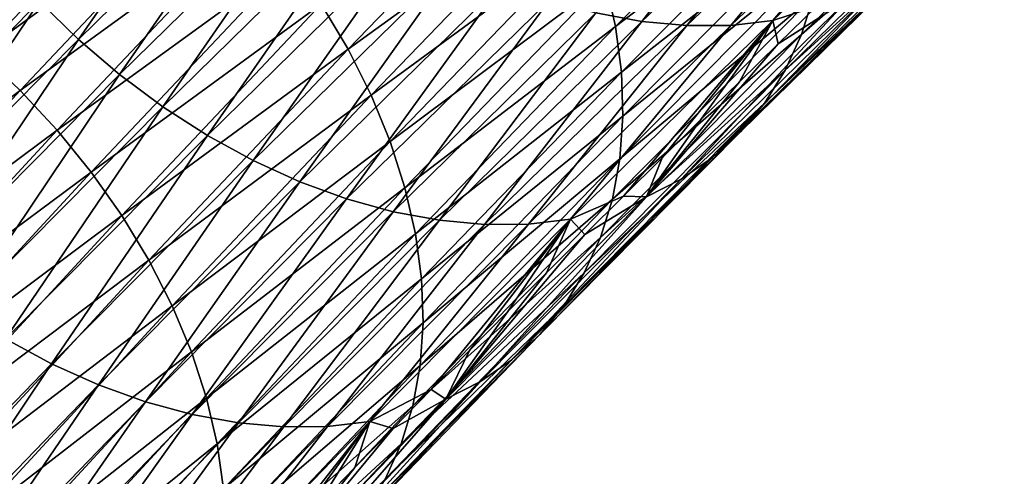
# Model space of a CAD drawing. Header units: millimetres. Extents: x -522 to 188, y -54 to 63.
# Tile 1016 of 1056: x 38.76 to 43.94, y -21.03 to -18.63. Entities that reach past the tile are written whole.
import ezdxf

# ---------------------------------------------------------------- set-up
doc = ezdxf.new("R2010")
doc.units = ezdxf.units.MM
doc.header["$LTSCALE"] = 65.185185
doc.layers.add('39', color=7, linetype='CONTINUOUS')
doc.layers.add('40', color=7, linetype='CONTINUOUS')

msp = doc.modelspace()

# ---------------------------------------------------------------- linework, layer by layer
at = {"layer": '39', "linetype": 'CONTINUOUS'}
for points in [[(42.9564, -17.5985, -52.3206), (41.8403, -18.4273, -50.7176), (41.8944, -18.6702, -50.858), (42.9564, -17.5985, -52.3206)], [(42.9564, -17.5985, -52.3206), (41.8944, -18.6702, -50.858), (42.9862, -17.8385, -52.473), (42.9564, -17.5985, -52.3206)], [(39.6097, -17.6953, -48.731), (38.3374, -18.6289, -47.2782), (38.5574, -18.8104, -47.2599), (39.6097, -17.6953, -48.731)], [(39.6097, -17.6953, -48.731), (38.5574, -18.8104, -47.2599), (39.8165, -17.8925, -48.7307), (39.6097, -17.6953, -48.731)], [(41.5448, -17.6952, -50.39), (40.3466, -18.5529, -48.8468), (40.4878, -18.7893, -48.9232), (41.5448, -17.6952, -50.39)], [(41.5448, -17.6952, -50.39), (40.4878, -18.7893, -48.9232), (41.6647, -17.9376, -50.4825), (41.5448, -17.6952, -50.39)], [(43.9376, -17.6661, -54.647), (42.8718, -18.7125, -53.1906), (43.8511, -17.8541, -54.8442), (43.9376, -17.6661, -54.647)], [(43.9376, -17.6661, -54.647), (42.9351, -18.5109, -52.9982), (42.8718, -18.7125, -53.1906), (43.9376, -17.6661, -54.647)], [(42.9862, -17.8385, -52.473), (41.8944, -18.6702, -50.858), (41.9254, -18.9089, -51.0121), (42.9862, -17.8385, -52.473)], [(42.9862, -17.8385, -52.473), (41.9254, -18.9089, -51.0121), (42.9925, -18.0719, -52.6377), (42.9862, -17.8385, -52.473)], [(43.8511, -17.8541, -54.8442), (42.8718, -18.7125, -53.1906), (42.7861, -18.8996, -53.3888), (43.8511, -17.8541, -54.8442)], [(43.8511, -17.8541, -54.8442), (42.7861, -18.8996, -53.3888), (43.7433, -18.0258, -55.0455), (43.8511, -17.8541, -54.8442)], [(39.8165, -17.8925, -48.7307), (38.5574, -18.8104, -47.2599), (38.7654, -19.0063, -47.2613), (39.8165, -17.8925, -48.7307)], [(39.8165, -17.8925, -48.7307), (38.7654, -19.0063, -47.2613), (40.0094, -18.1025, -48.7501), (39.8165, -17.8925, -48.7307)], [(41.6647, -17.9376, -50.4825), (40.4878, -18.7893, -48.9232), (40.609, -19.0304, -49.0175), (41.6647, -17.9376, -50.4825)], [(41.6647, -17.9376, -50.4825), (40.609, -19.0304, -49.0175), (41.7635, -18.1824, -50.592), (41.6647, -17.9376, -50.4825)], [(43.7433, -18.0258, -55.0455), (42.7861, -18.8996, -53.3888), (42.6789, -19.0707, -53.5911), (43.7433, -18.0258, -55.0455)], [(43.7433, -18.0258, -55.0455), (42.6789, -19.0707, -53.5911), (43.6149, -18.1798, -55.2492), (43.7433, -18.0258, -55.0455)], [(40.0094, -18.1025, -48.7501), (38.7654, -19.0063, -47.2613), (38.9595, -19.2151, -47.2823), (40.0094, -18.1025, -48.7501)], [(40.0094, -18.1025, -48.7501), (38.9595, -19.2151, -47.2823), (40.1867, -18.3233, -48.7889), (40.0094, -18.1025, -48.7501)], [(42.9925, -18.0719, -52.6377), (41.9254, -18.9089, -51.0121), (41.9329, -19.1412, -51.1784), (42.9925, -18.0719, -52.6377)], [(42.9925, -18.0719, -52.6377), (41.9329, -19.1412, -51.1784), (42.9754, -18.2967, -52.8133), (42.9925, -18.0719, -52.6377)], [(41.7635, -18.1824, -50.592), (40.609, -19.0304, -49.0175), (40.709, -19.2739, -49.1287), (41.7635, -18.1824, -50.592)], [(41.7635, -18.1824, -50.592), (40.709, -19.2739, -49.1287), (41.8403, -18.4273, -50.7176), (41.7635, -18.1824, -50.592)], [(43.6149, -18.1798, -55.2492), (42.5511, -19.2241, -53.7956), (43.4673, -18.3145, -55.4534), (43.6149, -18.1798, -55.2492)], [(43.6149, -18.1798, -55.2492), (42.6789, -19.0707, -53.5911), (42.5511, -19.2241, -53.7956), (43.6149, -18.1798, -55.2492)], [(42.9754, -18.2967, -52.8133), (41.9168, -19.3649, -51.3555), (42.9351, -18.5109, -52.9982), (42.9754, -18.2967, -52.8133)], [(42.9754, -18.2967, -52.8133), (41.9329, -19.1412, -51.1784), (41.9168, -19.3649, -51.3555), (42.9754, -18.2967, -52.8133)], [(43.4673, -18.3145, -55.4534), (42.4039, -19.3584, -54.0004), (43.3017, -18.4288, -55.6564), (43.4673, -18.3145, -55.4534)], [(43.4673, -18.3145, -55.4534), (42.5511, -19.2241, -53.7956), (42.4039, -19.3584, -54.0004), (43.4673, -18.3145, -55.4534)], [(40.1867, -18.3233, -48.7889), (38.9595, -19.2151, -47.2823), (39.1379, -19.4346, -47.3228), (40.1867, -18.3233, -48.7889)], [(40.1867, -18.3233, -48.7889), (39.1379, -19.4346, -47.3228), (40.3466, -18.5529, -48.8468), (40.1867, -18.3233, -48.7889)], [(41.8403, -18.4273, -50.7176), (40.709, -19.2739, -49.1287), (40.787, -19.5176, -49.256), (41.8403, -18.4273, -50.7176)], [(41.8403, -18.4273, -50.7176), (40.787, -19.5176, -49.256), (41.8944, -18.6702, -50.858), (41.8403, -18.4273, -50.7176)], [(42.4039, -19.3584, -54.0004), (42.2386, -19.4725, -54.2037), (43.3017, -18.4288, -55.6564), (42.4039, -19.3584, -54.0004)], [(42.2386, -19.4725, -54.2037), (43.1196, -18.5217, -55.8561), (43.3017, -18.4288, -55.6564), (42.2386, -19.4725, -54.2037)], [(42.9351, -18.5109, -52.9982), (41.9168, -19.3649, -51.3555), (41.8774, -19.5781, -51.5416), (42.9351, -18.5109, -52.9982)], [(42.9351, -18.5109, -52.9982), (41.8774, -19.5781, -51.5416), (42.8718, -18.7125, -53.1906), (42.9351, -18.5109, -52.9982)], [(42.0566, -19.5652, -54.4036), (42.7489, -18.7611, -55.8136), (43.1196, -18.5217, -55.8561), (42.0566, -19.5652, -54.4036)], [(42.0566, -19.5652, -54.4036), (43.1196, -18.5217, -55.8561), (42.2386, -19.4725, -54.2037), (42.0566, -19.5652, -54.4036)], [(42.7489, -18.7611, -55.8136), (42.953, -18.5632, -56.0916), (43.1196, -18.5217, -55.8561), (42.7489, -18.7611, -55.8136)], [(40.3466, -18.5529, -48.8468), (39.1379, -19.4346, -47.3228), (39.299, -19.663, -47.3824), (40.3466, -18.5529, -48.8468)], [(40.3466, -18.5529, -48.8468), (39.299, -19.663, -47.3824), (40.4878, -18.7893, -48.9232), (40.3466, -18.5529, -48.8468)], [(41.8944, -18.6702, -50.858), (40.787, -19.5176, -49.256), (40.8423, -19.7593, -49.3981), (41.8944, -18.6702, -50.858)], [(41.8944, -18.6702, -50.858), (40.8423, -19.7593, -49.3981), (41.9254, -18.9089, -51.0121), (41.8944, -18.6702, -50.858)], [(42.8718, -18.7125, -53.1906), (41.8149, -19.7789, -51.7352), (42.7861, -18.8996, -53.3888), (42.8718, -18.7125, -53.1906)], [(42.8718, -18.7125, -53.1906), (41.8774, -19.5781, -51.5416), (41.8149, -19.7789, -51.7352), (42.8718, -18.7125, -53.1906)], [(42.5451, -18.9598, -55.5356), (42.7489, -18.7611, -55.8136), (42.0566, -19.5652, -54.4036), (42.5451, -18.9598, -55.5356)], [(38.5574, -18.8104, -47.2599), (37.5167, -19.9373, -45.7945), (38.7654, -19.0063, -47.2613), (38.5574, -18.8104, -47.2599)], [(40.4878, -18.7893, -48.9232), (39.299, -19.663, -47.3824), (39.4414, -19.8982, -47.4605), (40.4878, -18.7893, -48.9232)], [(40.4878, -18.7893, -48.9232), (39.4414, -19.8982, -47.4605), (40.609, -19.0304, -49.0175), (40.4878, -18.7893, -48.9232)], [(41.9254, -18.9089, -51.0121), (40.8423, -19.7593, -49.3981), (40.8743, -19.9968, -49.5537), (41.9254, -18.9089, -51.0121)], [(41.9254, -18.9089, -51.0121), (40.8743, -19.9968, -49.5537), (41.9329, -19.1412, -51.1784), (41.9254, -18.9089, -51.0121)], [(42.7861, -18.8996, -53.3888), (41.8149, -19.7789, -51.7352), (41.73, -19.9653, -51.9345), (42.7861, -18.8996, -53.3888)], [(42.7861, -18.8996, -53.3888), (41.73, -19.9653, -51.9345), (42.6789, -19.0707, -53.5911), (42.7861, -18.8996, -53.3888)], [(42.3416, -19.1593, -55.2576), (42.5451, -18.9598, -55.5356), (42.0566, -19.5652, -54.4036), (42.3416, -19.1593, -55.2576)], [(38.7654, -19.0063, -47.2613), (37.5167, -19.9373, -45.7945), (37.7257, -20.1322, -45.7973), (38.7654, -19.0063, -47.2613)], [(38.7654, -19.0063, -47.2613), (37.7257, -20.1322, -45.7973), (38.9595, -19.2151, -47.2823), (38.7654, -19.0063, -47.2613)], [(40.609, -19.0304, -49.0175), (39.4414, -19.8982, -47.4605), (39.5637, -20.138, -47.5564), (40.609, -19.0304, -49.0175)], [(40.609, -19.0304, -49.0175), (39.5637, -20.138, -47.5564), (40.709, -19.2739, -49.1287), (40.609, -19.0304, -49.0175)], [(42.6789, -19.0707, -53.5911), (41.73, -19.9653, -51.9345), (41.6234, -20.1357, -52.1376), (42.6789, -19.0707, -53.5911)], [(42.6789, -19.0707, -53.5911), (41.6234, -20.1357, -52.1376), (42.5511, -19.2241, -53.7956), (42.6789, -19.0707, -53.5911)], [(41.9329, -19.1412, -51.1784), (40.8743, -19.9968, -49.5537), (40.8828, -20.228, -49.7215), (41.9329, -19.1412, -51.1784)], [(41.9329, -19.1412, -51.1784), (40.8828, -20.228, -49.7215), (41.9168, -19.3649, -51.3555), (41.9329, -19.1412, -51.1784)], [(42.1384, -19.3596, -54.9796), (42.3416, -19.1593, -55.2576), (42.0566, -19.5652, -54.4036), (42.1384, -19.3596, -54.9796)], [(38.9595, -19.2151, -47.2823), (37.7257, -20.1322, -45.7973), (37.9209, -20.3397, -45.8199), (38.9595, -19.2151, -47.2823)], [(38.9595, -19.2151, -47.2823), (37.9209, -20.3397, -45.8199), (39.1379, -19.4346, -47.3228), (38.9595, -19.2151, -47.2823)], [(42.5511, -19.2241, -53.7956), (41.4961, -20.2886, -52.3428), (42.4039, -19.3584, -54.0004), (42.5511, -19.2241, -53.7956)], [(42.5511, -19.2241, -53.7956), (41.6234, -20.1357, -52.1376), (41.4961, -20.2886, -52.3428), (42.5511, -19.2241, -53.7956)], [(40.709, -19.2739, -49.1287), (39.5637, -20.138, -47.5564), (39.6649, -20.3802, -47.6692), (40.709, -19.2739, -49.1287)], [(40.709, -19.2739, -49.1287), (39.6649, -20.3802, -47.6692), (40.787, -19.5176, -49.256), (40.709, -19.2739, -49.1287)], [(41.9168, -19.3649, -51.3555), (40.8677, -20.4508, -49.8998), (41.8774, -19.5781, -51.5416), (41.9168, -19.3649, -51.3555)], [(41.9168, -19.3649, -51.3555), (40.8828, -20.228, -49.7215), (40.8677, -20.4508, -49.8998), (41.9168, -19.3649, -51.3555)], [(42.4039, -19.3584, -54.0004), (41.3492, -20.4226, -52.5481), (42.2386, -19.4725, -54.2037), (42.4039, -19.3584, -54.0004)], [(42.4039, -19.3584, -54.0004), (41.4961, -20.2886, -52.3428), (41.3492, -20.4226, -52.5481), (42.4039, -19.3584, -54.0004)], [(41.9355, -19.5607, -54.7017), (42.1384, -19.3596, -54.9796), (42.0566, -19.5652, -54.4036), (41.9355, -19.5607, -54.7017)], [(39.1379, -19.4346, -47.3228), (37.9209, -20.3397, -45.8199), (38.1004, -20.5581, -45.8619), (39.1379, -19.4346, -47.3228)], [(39.1379, -19.4346, -47.3228), (38.1004, -20.5581, -45.8619), (39.299, -19.663, -47.3824), (39.1379, -19.4346, -47.3228)], [(41.3492, -20.4226, -52.5481), (41.1841, -20.5364, -52.7517), (42.2386, -19.4725, -54.2037), (41.3492, -20.4226, -52.5481)], [(41.1841, -20.5364, -52.7517), (42.0566, -19.5652, -54.4036), (42.2386, -19.4725, -54.2037), (41.1841, -20.5364, -52.7517)], [(40.787, -19.5176, -49.256), (39.6649, -20.3802, -47.6692), (39.744, -20.6228, -47.7981), (40.787, -19.5176, -49.256)], [(40.787, -19.5176, -49.256), (39.744, -20.6228, -47.7981), (40.8423, -19.7593, -49.3981), (40.787, -19.5176, -49.256)], [(41.7329, -19.7625, -54.4237), (41.9355, -19.5607, -54.7017), (42.0566, -19.5652, -54.4036), (41.7329, -19.7625, -54.4237)], [(41.8774, -19.5781, -51.5416), (40.8677, -20.4508, -49.8998), (40.8291, -20.6631, -50.0872), (41.8774, -19.5781, -51.5416)], [(41.8774, -19.5781, -51.5416), (40.8291, -20.6631, -50.0872), (41.8149, -19.7789, -51.7352), (41.8774, -19.5781, -51.5416)], [(41.0022, -20.629, -52.9517), (41.7329, -19.7625, -54.4237), (42.0566, -19.5652, -54.4036), (41.0022, -20.629, -52.9517)], [(41.0022, -20.629, -52.9517), (42.0566, -19.5652, -54.4036), (41.1841, -20.5364, -52.7517), (41.0022, -20.629, -52.9517)], [(39.299, -19.663, -47.3824), (38.1004, -20.5581, -45.8619), (38.2626, -20.7853, -45.923), (39.299, -19.663, -47.3824)], [(39.299, -19.663, -47.3824), (38.2626, -20.7853, -45.923), (39.4414, -19.8982, -47.4605), (39.299, -19.663, -47.3824)], [(40.8423, -19.7593, -49.3981), (39.744, -20.6228, -47.7981), (39.8003, -20.8633, -47.9416), (40.8423, -19.7593, -49.3981)], [(40.8423, -19.7593, -49.3981), (39.8003, -20.8633, -47.9416), (40.8743, -19.9968, -49.5537), (40.8423, -19.7593, -49.3981)], [(41.5306, -19.965, -54.1458), (41.7329, -19.7625, -54.4237), (41.0022, -20.629, -52.9517), (41.5306, -19.965, -54.1458)], [(41.8149, -19.7789, -51.7352), (40.7674, -20.863, -50.2819), (41.73, -19.9653, -51.9345), (41.8149, -19.7789, -51.7352)], [(41.8149, -19.7789, -51.7352), (40.8291, -20.6631, -50.0872), (40.7674, -20.863, -50.2819), (41.8149, -19.7789, -51.7352)], [(39.4414, -19.8982, -47.4605), (38.2626, -20.7853, -45.923), (38.406, -21.0193, -46.0026), (39.4414, -19.8982, -47.4605)], [(39.4414, -19.8982, -47.4605), (38.406, -21.0193, -46.0026), (39.5637, -20.138, -47.5564), (39.4414, -19.8982, -47.4605)], [(41.73, -19.9653, -51.9345), (40.7674, -20.863, -50.2819), (40.6831, -21.0487, -50.482), (41.73, -19.9653, -51.9345)], [(41.73, -19.9653, -51.9345), (40.6831, -21.0487, -50.482), (41.6234, -20.1357, -52.1376), (41.73, -19.9653, -51.9345)], [(41.3287, -20.1683, -53.8679), (41.5306, -19.965, -54.1458), (41.0022, -20.629, -52.9517), (41.3287, -20.1683, -53.8679)], [(40.8743, -19.9968, -49.5537), (39.8003, -20.8633, -47.9416), (39.8333, -21.0998, -48.0987), (40.8743, -19.9968, -49.5537)], [(40.8743, -19.9968, -49.5537), (39.8333, -21.0998, -48.0987), (40.8828, -20.228, -49.7215), (40.8743, -19.9968, -49.5537)], [(39.5637, -20.138, -47.5564), (38.406, -21.0193, -46.0026), (38.5294, -21.258, -46.1001), (39.5637, -20.138, -47.5564)], [(39.5637, -20.138, -47.5564), (38.5294, -21.258, -46.1001), (39.6649, -20.3802, -47.6692), (39.5637, -20.138, -47.5564)], [(41.6234, -20.1357, -52.1376), (40.6831, -21.0487, -50.482), (40.5771, -21.2186, -50.6859), (41.6234, -20.1357, -52.1376)], [(41.6234, -20.1357, -52.1376), (40.5771, -21.2186, -50.6859), (41.4961, -20.2886, -52.3428), (41.6234, -20.1357, -52.1376)], [(41.127, -20.3722, -53.5901), (41.3287, -20.1683, -53.8679), (41.0022, -20.629, -52.9517), (41.127, -20.3722, -53.5901)], [(40.8828, -20.228, -49.7215), (39.8333, -21.0998, -48.0987), (39.8427, -21.33, -48.2677), (40.8828, -20.228, -49.7215)], [(40.8828, -20.228, -49.7215), (39.8427, -21.33, -48.2677), (40.8677, -20.4508, -49.8998), (40.8828, -20.228, -49.7215)], [(41.4961, -20.2886, -52.3428), (40.4502, -21.371, -50.8917), (41.3492, -20.4226, -52.5481), (41.4961, -20.2886, -52.3428)], [(41.4961, -20.2886, -52.3428), (40.5771, -21.2186, -50.6859), (40.4502, -21.371, -50.8917), (41.4961, -20.2886, -52.3428)], [(39.6649, -20.3802, -47.6692), (38.5294, -21.258, -46.1001), (38.6315, -21.4991, -46.2144), (39.6649, -20.3802, -47.6692)], [(39.6649, -20.3802, -47.6692), (38.6315, -21.4991, -46.2144), (39.744, -20.6228, -47.7981), (39.6649, -20.3802, -47.6692)], [(40.9257, -20.5769, -53.3123), (41.127, -20.3722, -53.5901), (41.0022, -20.629, -52.9517), (40.9257, -20.5769, -53.3123)], [(41.3492, -20.4226, -52.5481), (40.3036, -21.5046, -51.0974), (41.1841, -20.5364, -52.7517), (41.3492, -20.4226, -52.5481)], [(41.3492, -20.4226, -52.5481), (40.4502, -21.371, -50.8917), (40.3036, -21.5046, -51.0974), (41.3492, -20.4226, -52.5481)], [(40.8677, -20.4508, -49.8998), (39.8285, -21.5519, -48.4473), (40.8291, -20.6631, -50.0872), (40.8677, -20.4508, -49.8998)], [(40.8677, -20.4508, -49.8998), (39.8427, -21.33, -48.2677), (39.8285, -21.5519, -48.4473), (40.8677, -20.4508, -49.8998)], [(40.3036, -21.5046, -51.0974), (40.1386, -21.6182, -51.3013), (41.1841, -20.5364, -52.7517), (40.3036, -21.5046, -51.0974)], [(40.1386, -21.6182, -51.3013), (41.0022, -20.629, -52.9517), (41.1841, -20.5364, -52.7517), (40.1386, -21.6182, -51.3013)], [(40.7248, -20.7822, -53.0345), (40.9257, -20.5769, -53.3123), (41.0022, -20.629, -52.9517), (40.7248, -20.7822, -53.0345)], [(39.744, -20.6228, -47.7981), (38.6315, -21.4991, -46.2144), (38.7116, -21.7406, -46.3446), (39.744, -20.6228, -47.7981)], [(39.744, -20.6228, -47.7981), (38.7116, -21.7406, -46.3446), (39.8003, -20.8633, -47.9416), (39.744, -20.6228, -47.7981)], [(39.9568, -21.7108, -51.5014), (40.7248, -20.7822, -53.0345), (41.0022, -20.629, -52.9517), (39.9568, -21.7108, -51.5014)], [(39.9568, -21.7108, -51.5014), (41.0022, -20.629, -52.9517), (40.1386, -21.6182, -51.3013), (39.9568, -21.7108, -51.5014)], [(40.8291, -20.6631, -50.0872), (39.8285, -21.5519, -48.4473), (39.7906, -21.7634, -48.6358), (40.8291, -20.6631, -50.0872)], [(40.8291, -20.6631, -50.0872), (39.7906, -21.7634, -48.6358), (40.7674, -20.863, -50.2819), (40.8291, -20.6631, -50.0872)], [(40.5241, -20.9882, -52.7569), (40.7248, -20.7822, -53.0345), (39.9568, -21.7108, -51.5014), (40.5241, -20.9882, -52.7569)], [(39.8003, -20.8633, -47.9416), (38.7116, -21.7406, -46.3446), (38.7689, -21.9801, -46.4896), (39.8003, -20.8633, -47.9416)], [(39.8003, -20.8633, -47.9416), (38.7689, -21.9801, -46.4896), (39.8333, -21.0998, -48.0987), (39.8003, -20.8633, -47.9416)], [(40.7674, -20.863, -50.2819), (39.7296, -21.9625, -48.8314), (40.6831, -21.0487, -50.482), (40.7674, -20.863, -50.2819)], [(40.7674, -20.863, -50.2819), (39.7906, -21.7634, -48.6358), (39.7296, -21.9625, -48.8314), (40.7674, -20.863, -50.2819)], [(40.3238, -21.1948, -52.4792), (40.5241, -20.9882, -52.7569), (39.9568, -21.7108, -51.5014), (40.3238, -21.1948, -52.4792)]]:
    msp.add_3dface(points, dxfattribs=at)
at = {"layer": '40', "linetype": 'CONTINUOUS'}
for points in [[(39.9418, -17.4824, -57.4517), (39.0711, -18.7374, -55.9789), (38.8669, -18.5375, -55.9827), (39.9418, -17.4824, -57.4517)], [(40.1446, -17.6837, -57.4458), (39.0711, -18.7374, -55.9789), (39.9418, -17.4824, -57.4517), (40.1446, -17.6837, -57.4458)], [(42.8644, -17.5743, -58.3417), (42.0327, -18.6431, -56.7409), (41.7908, -18.5975, -56.8861), (42.8644, -17.5743, -58.3417)], [(43.1055, -17.6206, -58.1954), (42.0327, -18.6431, -56.7409), (42.8644, -17.5743, -58.3417), (43.1055, -17.6206, -58.1954)], [(43.1055, -17.6206, -58.1954), (42.2696, -18.6652, -56.5826), (42.0327, -18.6431, -56.7409), (43.1055, -17.6206, -58.1954)], [(43.3418, -17.6434, -58.0362), (42.2696, -18.6652, -56.5826), (43.1055, -17.6206, -58.1954), (43.3418, -17.6434, -58.0362)], [(43.3418, -17.6434, -58.0362), (42.4994, -18.6638, -56.4127), (42.2696, -18.6652, -56.5826), (43.3418, -17.6434, -58.0362)], [(43.5711, -17.6424, -57.8657), (42.72, -18.6387, -56.2328), (42.4994, -18.6638, -56.4127), (43.5711, -17.6424, -57.8657)], [(43.5711, -17.6424, -57.8657), (42.4994, -18.6638, -56.4127), (43.3418, -17.6434, -58.0362), (43.5711, -17.6424, -57.8657)], [(43.7914, -17.6176, -57.6854), (42.72, -18.6387, -56.2328), (43.5711, -17.6424, -57.8657), (43.7914, -17.6176, -57.6854)], [(43.7914, -17.6176, -57.6854), (42.953, -18.5632, -56.0916), (42.72, -18.6387, -56.2328), (43.7914, -17.6176, -57.6854)], [(40.1446, -17.6837, -57.4458), (39.2875, -18.9226, -55.9556), (39.0711, -18.7374, -55.9789), (40.1446, -17.6837, -57.4458)], [(40.3596, -17.8703, -57.4205), (39.2875, -18.9226, -55.9556), (40.1446, -17.6837, -57.4458), (40.3596, -17.8703, -57.4205)], [(40.3596, -17.8703, -57.4205), (39.5141, -19.0914, -55.913), (39.2875, -18.9226, -55.9556), (40.3596, -17.8703, -57.4205)], [(40.5848, -18.0405, -57.3761), (39.5141, -19.0914, -55.913), (40.3596, -17.8703, -57.4205), (40.5848, -18.0405, -57.3761)], [(40.5848, -18.0405, -57.3761), (39.7488, -19.2424, -55.8515), (39.5141, -19.0914, -55.913), (40.5848, -18.0405, -57.3761)], [(40.8182, -18.1927, -57.3129), (39.7488, -19.2424, -55.8515), (40.5848, -18.0405, -57.3761), (40.8182, -18.1927, -57.3129)], [(40.8182, -18.1927, -57.3129), (39.9895, -19.3742, -55.7717), (39.7488, -19.2424, -55.8515), (40.8182, -18.1927, -57.3129)], [(41.0577, -18.3257, -57.2314), (39.9895, -19.3742, -55.7717), (40.8182, -18.1927, -57.3129), (41.0577, -18.3257, -57.2314)], [(38.8669, -18.5375, -55.9827), (37.8013, -19.6124, -54.5154), (38.6766, -18.3249, -55.9671), (38.8669, -18.5375, -55.9827)], [(41.0577, -18.3257, -57.2314), (40.234, -19.4856, -55.6743), (39.9895, -19.3742, -55.7717), (41.0577, -18.3257, -57.2314)], [(41.3011, -18.4381, -57.1325), (40.234, -19.4856, -55.6743), (41.0577, -18.3257, -57.2314), (41.3011, -18.4381, -57.1325)], [(41.3011, -18.4381, -57.1325), (40.48, -19.5756, -55.5602), (40.234, -19.4856, -55.6743), (41.3011, -18.4381, -57.1325)], [(41.5462, -18.529, -57.0171), (40.48, -19.5756, -55.5602), (41.3011, -18.4381, -57.1325), (41.5462, -18.529, -57.0171)], [(38.8669, -18.5375, -55.9827), (38.0069, -19.8109, -54.5134), (37.8013, -19.6124, -54.5154), (38.8669, -18.5375, -55.9827)], [(39.0711, -18.7374, -55.9789), (38.0069, -19.8109, -54.5134), (38.8669, -18.5375, -55.9827), (39.0711, -18.7374, -55.9789)], [(41.5462, -18.529, -57.0171), (40.7255, -19.6433, -55.4304), (40.48, -19.5756, -55.5602), (41.5462, -18.529, -57.0171)], [(41.7908, -18.5975, -56.8861), (40.7255, -19.6433, -55.4304), (41.5462, -18.529, -57.0171), (41.7908, -18.5975, -56.8861)], [(42.953, -18.5632, -56.0916), (42.7489, -18.7611, -55.8136), (42.72, -18.6387, -56.2328), (42.953, -18.5632, -56.0916)], [(41.7908, -18.5975, -56.8861), (40.9681, -19.6881, -55.2862), (40.7255, -19.6433, -55.4304), (41.7908, -18.5975, -56.8861)], [(42.0327, -18.6431, -56.7409), (40.9681, -19.6881, -55.2862), (41.7908, -18.5975, -56.8861), (42.0327, -18.6431, -56.7409)], [(42.0327, -18.6431, -56.7409), (41.2056, -19.7097, -55.1287), (40.9681, -19.6881, -55.2862), (42.0327, -18.6431, -56.7409)], [(42.2696, -18.6652, -56.5826), (41.2056, -19.7097, -55.1287), (42.0327, -18.6431, -56.7409), (42.2696, -18.6652, -56.5826)], [(42.2696, -18.6652, -56.5826), (41.4359, -19.7078, -54.9595), (41.2056, -19.7097, -55.1287), (42.2696, -18.6652, -56.5826)], [(42.4994, -18.6638, -56.4127), (41.6568, -19.6824, -54.78), (41.4359, -19.7078, -54.9595), (42.4994, -18.6638, -56.4127)], [(42.4994, -18.6638, -56.4127), (41.4359, -19.7078, -54.9595), (42.2696, -18.6652, -56.5826), (42.4994, -18.6638, -56.4127)], [(42.72, -18.6387, -56.2328), (41.6568, -19.6824, -54.78), (42.4994, -18.6638, -56.4127), (42.72, -18.6387, -56.2328)], [(42.72, -18.6387, -56.2328), (41.9355, -19.5607, -54.7017), (41.6568, -19.6824, -54.78), (42.72, -18.6387, -56.2328)], [(42.1384, -19.3596, -54.9796), (41.9355, -19.5607, -54.7017), (42.72, -18.6387, -56.2328), (42.1384, -19.3596, -54.9796)], [(42.3416, -19.1593, -55.2576), (42.1384, -19.3596, -54.9796), (42.72, -18.6387, -56.2328), (42.3416, -19.1593, -55.2576)], [(42.5451, -18.9598, -55.5356), (42.3416, -19.1593, -55.2576), (42.72, -18.6387, -56.2328), (42.5451, -18.9598, -55.5356)], [(42.7489, -18.7611, -55.8136), (42.5451, -18.9598, -55.5356), (42.72, -18.6387, -56.2328), (42.7489, -18.7611, -55.8136)], [(39.0711, -18.7374, -55.9789), (38.2246, -19.9947, -54.4919), (38.0069, -19.8109, -54.5134), (39.0711, -18.7374, -55.9789)], [(39.2875, -18.9226, -55.9556), (38.2246, -19.9947, -54.4919), (39.0711, -18.7374, -55.9789), (39.2875, -18.9226, -55.9556)], [(39.2875, -18.9226, -55.9556), (38.4524, -20.1624, -54.4511), (38.2246, -19.9947, -54.4919), (39.2875, -18.9226, -55.9556)], [(39.5141, -19.0914, -55.913), (38.4524, -20.1624, -54.4511), (39.2875, -18.9226, -55.9556), (39.5141, -19.0914, -55.913)], [(39.5141, -19.0914, -55.913), (38.6883, -20.3122, -54.3912), (38.4524, -20.1624, -54.4511), (39.5141, -19.0914, -55.913)], [(39.7488, -19.2424, -55.8515), (38.6883, -20.3122, -54.3912), (39.5141, -19.0914, -55.913), (39.7488, -19.2424, -55.8515)], [(39.7488, -19.2424, -55.8515), (38.9301, -20.4429, -54.313), (38.6883, -20.3122, -54.3912), (39.7488, -19.2424, -55.8515)], [(39.9895, -19.3742, -55.7717), (38.9301, -20.4429, -54.313), (39.7488, -19.2424, -55.8515), (39.9895, -19.3742, -55.7717)], [(39.9895, -19.3742, -55.7717), (39.1756, -20.5533, -54.217), (38.9301, -20.4429, -54.313), (39.9895, -19.3742, -55.7717)], [(40.234, -19.4856, -55.6743), (39.1756, -20.5533, -54.217), (39.9895, -19.3742, -55.7717), (40.234, -19.4856, -55.6743)], [(40.234, -19.4856, -55.6743), (39.4226, -20.6423, -54.1041), (39.1756, -20.5533, -54.217), (40.234, -19.4856, -55.6743)], [(40.48, -19.5756, -55.5602), (39.4226, -20.6423, -54.1041), (40.234, -19.4856, -55.6743), (40.48, -19.5756, -55.5602)], [(41.9355, -19.5607, -54.7017), (41.7329, -19.7625, -54.4237), (41.6568, -19.6824, -54.78), (41.9355, -19.5607, -54.7017)], [(40.48, -19.5756, -55.5602), (39.6688, -20.7092, -53.9755), (39.4226, -20.6423, -54.1041), (40.48, -19.5756, -55.5602)], [(40.7255, -19.6433, -55.4304), (39.6688, -20.7092, -53.9755), (40.48, -19.5756, -55.5602), (40.7255, -19.6433, -55.4304)], [(40.7255, -19.6433, -55.4304), (39.9121, -20.7534, -53.8322), (39.6688, -20.7092, -53.9755), (40.7255, -19.6433, -55.4304)], [(40.9681, -19.6881, -55.2862), (39.9121, -20.7534, -53.8322), (40.7255, -19.6433, -55.4304), (40.9681, -19.6881, -55.2862)], [(40.9681, -19.6881, -55.2862), (40.1502, -20.7744, -53.6755), (39.9121, -20.7534, -53.8322), (40.9681, -19.6881, -55.2862)], [(41.2056, -19.7097, -55.1287), (40.1502, -20.7744, -53.6755), (40.9681, -19.6881, -55.2862), (41.2056, -19.7097, -55.1287)], [(41.2056, -19.7097, -55.1287), (40.3809, -20.772, -53.5069), (40.1502, -20.7744, -53.6755), (41.2056, -19.7097, -55.1287)], [(41.4359, -19.7078, -54.9595), (40.6022, -20.7464, -53.3279), (40.3809, -20.772, -53.5069), (41.4359, -19.7078, -54.9595)], [(41.4359, -19.7078, -54.9595), (40.3809, -20.772, -53.5069), (41.2056, -19.7097, -55.1287), (41.4359, -19.7078, -54.9595)], [(41.6568, -19.6824, -54.78), (40.6022, -20.7464, -53.3279), (41.4359, -19.7078, -54.9595), (41.6568, -19.6824, -54.78)], [(41.6568, -19.6824, -54.78), (40.9257, -20.5769, -53.3123), (40.6022, -20.7464, -53.3279), (41.6568, -19.6824, -54.78)], [(41.127, -20.3722, -53.5901), (40.9257, -20.5769, -53.3123), (41.6568, -19.6824, -54.78), (41.127, -20.3722, -53.5901)], [(41.3287, -20.1683, -53.8679), (41.127, -20.3722, -53.5901), (41.6568, -19.6824, -54.78), (41.3287, -20.1683, -53.8679)], [(41.5306, -19.965, -54.1458), (41.3287, -20.1683, -53.8679), (41.6568, -19.6824, -54.78), (41.5306, -19.965, -54.1458)], [(41.7329, -19.7625, -54.4237), (41.5306, -19.965, -54.1458), (41.6568, -19.6824, -54.78), (41.7329, -19.7625, -54.4237)], [(38.9301, -20.4429, -54.313), (37.88, -21.5294, -52.8561), (38.6883, -20.3122, -54.3912), (38.9301, -20.4429, -54.313)], [(38.9301, -20.4429, -54.313), (38.1264, -21.6388, -52.7614), (37.88, -21.5294, -52.8561), (38.9301, -20.4429, -54.313)], [(39.1756, -20.5533, -54.217), (38.1264, -21.6388, -52.7614), (38.9301, -20.4429, -54.313), (39.1756, -20.5533, -54.217)], [(39.1756, -20.5533, -54.217), (38.3743, -21.7269, -52.6498), (38.1264, -21.6388, -52.7614), (39.1756, -20.5533, -54.217)], [(39.4226, -20.6423, -54.1041), (38.3743, -21.7269, -52.6498), (39.1756, -20.5533, -54.217), (39.4226, -20.6423, -54.1041)], [(40.9257, -20.5769, -53.3123), (40.7248, -20.7822, -53.0345), (40.6022, -20.7464, -53.3279), (40.9257, -20.5769, -53.3123)], [(39.4226, -20.6423, -54.1041), (38.6213, -21.7931, -52.5222), (38.3743, -21.7269, -52.6498), (39.4226, -20.6423, -54.1041)], [(39.6688, -20.7092, -53.9755), (38.6213, -21.7931, -52.5222), (39.4226, -20.6423, -54.1041), (39.6688, -20.7092, -53.9755)], [(39.6688, -20.7092, -53.9755), (38.8652, -21.8366, -52.3798), (38.6213, -21.7931, -52.5222), (39.6688, -20.7092, -53.9755)], [(39.9121, -20.7534, -53.8322), (38.8652, -21.8366, -52.3798), (39.6688, -20.7092, -53.9755), (39.9121, -20.7534, -53.8322)], [(39.9121, -20.7534, -53.8322), (39.1038, -21.8571, -52.2238), (38.8652, -21.8366, -52.3798), (39.9121, -20.7534, -53.8322)], [(40.1502, -20.7744, -53.6755), (39.1038, -21.8571, -52.2238), (39.9121, -20.7534, -53.8322), (40.1502, -20.7744, -53.6755)], [(40.6022, -20.7464, -53.3279), (39.5566, -21.8284, -51.8772), (40.3809, -20.772, -53.5069), (40.6022, -20.7464, -53.3279)], [(40.6022, -20.7464, -53.3279), (39.9242, -21.6098, -51.9242), (39.5566, -21.8284, -51.8772), (40.6022, -20.7464, -53.3279)], [(40.1238, -21.402, -52.2017), (39.9242, -21.6098, -51.9242), (40.6022, -20.7464, -53.3279), (40.1238, -21.402, -52.2017)], [(40.3238, -21.1948, -52.4792), (40.1238, -21.402, -52.2017), (40.6022, -20.7464, -53.3279), (40.3238, -21.1948, -52.4792)], [(40.5241, -20.9882, -52.7569), (40.3238, -21.1948, -52.4792), (40.6022, -20.7464, -53.3279), (40.5241, -20.9882, -52.7569)], [(40.7248, -20.7822, -53.0345), (40.5241, -20.9882, -52.7569), (40.6022, -20.7464, -53.3279), (40.7248, -20.7822, -53.0345)], [(40.1502, -20.7744, -53.6755), (39.335, -21.8543, -52.0558), (39.1038, -21.8571, -52.2238), (40.1502, -20.7744, -53.6755)], [(40.3809, -20.772, -53.5069), (39.5566, -21.8284, -51.8772), (39.335, -21.8543, -52.0558), (40.3809, -20.772, -53.5069)], [(40.3809, -20.772, -53.5069), (39.335, -21.8543, -52.0558), (40.1502, -20.7744, -53.6755), (40.3809, -20.772, -53.5069)]]:
    msp.add_3dface(points, dxfattribs=at)

doc.saveas('drawing.dxf')
